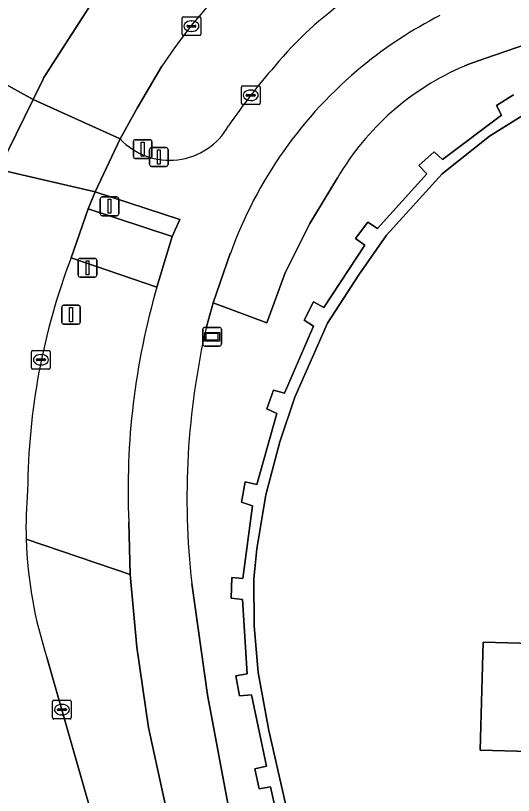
# Model space of a CAD drawing. Extents: x 162082 to 163401, y 388089 to 388636.
# Drawn here: x 162224.45 to 162251.05, y 388461.06 to 388502.7 of the extents above; entities that cross this region are included whole.
import ezdxf

# ---------------------------------------------------------------- set-up
doc = ezdxf.new("R2010")
doc.units = 0
for name, color, linetype in [('IMGEO_Berm_groen', 7, 'Continuous'), ('IMGEO_Erf', 7, 'Continuous'), ('IMGEO_Fietspad_gesloten', 7, 'Continuous'), ('IMGEO_Kolk', 7, 'Continuous'), ('IMGEO_Muur', 7, 'Continuous'), ('IMGEO_Pand', 7, 'Continuous'), ('IMGEO_Rijbaan_regionaal_gesloten', 7, 'Continuous'), ('IMGEO_Verkeersbordpaal', 7, 'Continuous'), ('IMGEO_Verkeerseiland_gesloten', 7, 'Continuous'), ('IMGEO_Verkeerseiland_open', 7, 'Continuous'), ('IMGEO_Verkeersregelinstallatiepaal', 7, 'Continuous'), ('IMGEO_Voetpad_open', 7, 'Continuous'), ('IMGEO_Wegwijzer', 7, 'Continuous')]:
    doc.layers.add(name, color=color, linetype=linetype)

msp = doc.modelspace()

# ---------------------------------------------------------------- linework, layer by layer
at = {"layer": 'IMGEO_Berm_groen'}
for points in [[(162270.392, 388507.396), (162253.51, 388501.784), (162249.527, 388500.414), (162248.619, 388500.078), (162248.431, 388500)], [(162232.269, 388500), (162230.953, 388497.753), (162230.035, 388496.112)], [(162238.915, 388457.758), (162238.076, 388461.509), (162237.47, 388461.406), (162237.226, 388462.482), (162237.858, 388462.617), (162237.05, 388466.426), (162236.412, 388466.373), (162236.218, 388467.447), (162236.821, 388467.542), (162236.566, 388471.518), (162235.961, 388471.597), (162236.001, 388472.691), (162236.586, 388472.647), (162237.116, 388476.522), (162236.525, 388476.719), (162236.721, 388477.794), (162237.342, 388477.66), (162238.417, 388481.445), (162237.883, 388481.694), (162238.23, 388482.699), (162238.814, 388482.529), (162240.374, 388486.111), (162239.879, 388486.442), (162240.378, 388487.413), (162240.921, 388487.117), (162243.105, 388490.435), (162242.615, 388490.803), (162243.272, 388491.675), (162243.793, 388491.335), (162246.431, 388494.245), (162246.006, 388494.687), (162246.81, 388495.428), (162247.26, 388495.008), (162250.416, 388497.379), (162250.142, 388497.902), (162251.064, 388498.466)], [(162241.652, 388494.038), (162240.167, 388491.589), (162238.862, 388488.967), (162237.873, 388486.3), (162235.015, 388487.362), (162234.645, 388486.079)], [(162232.002, 388488.2), (162227.409, 388489.754)], [(162225.013, 388474.73), (162230.577, 388472.847), (162230.494, 388475.655)], [(162234.368, 388451.773), (162231.553, 388464.682), (162230.922, 388468.974), (162230.577, 388472.847), (162225.013, 388474.73)], [(162233.865, 388472.37), (162234.703, 388466.426), (162236.929, 388454.53), (162247.688, 388409.655), (162249.77, 388399.383), (162250.572, 388393.224)], [(162226.142, 388468.375), (162231.525, 388449.483), (162240.098, 388417.462), (162243.079, 388406.328)]]:
    msp.add_lwpolyline(points, dxfattribs=at)
for centre, radius, start, end in [((162254.551, 388485.447), 26.613, 127.4988, 146.85), ((162253.66, 388487.263), 19.952, 124.8452, 140.3302), ((162263.689, 388477.756), 33.753, 138.7757, 145.6263), ((162254.089, 388486.732), 14.424, 113.0941, 149.568), ((162232.675, 388498.592), 3.622, 223.2067, 330.588), ((162260.837, 388477.08), 35.75, 159.2359, 179.5639), ((162269.415, 388477.34), 38.957, 163.8126, 182.4784), ((162274.119, 388476.956), 40.514, 166.9871, 186.5), ((162247.354, 388475.403), 22.351, 174.9976, 181.7255), ((162247.262, 388475.405), 22.26, 181.7375, 198.4101)]:
    msp.add_arc(centre, radius, start, end, dxfattribs=at)
at = {"layer": 'IMGEO_Erf'}
for points in [[(162251.721, 388497.461), (162249.775, 388496.253), (162247.252, 388494.25), (162244.264, 388490.964), (162242.79, 388488.86), (162241.111, 388486.278), (162239.376, 388482.318), (162238.562, 388479.937), (162237.814, 388477.106), (162237.345, 388474.23), (162237.185, 388472.62), (162237.199, 388470.119), (162237.415, 388467.627), (162237.989, 388464.52), (162252.188, 388402.241)], [(162259.76, 388463.18), (162249.28, 388463.47), (162249.44, 388469.23), (162254.002, 388469.106)]]:
    msp.add_lwpolyline(points, dxfattribs=at)
at = {"layer": 'IMGEO_Fietspad_gesloten'}
for points in [[(162223.534, 388494.473), (162225.386, 388498.226), (162222.021, 388500.067)], [(162230.035, 388496.112), (162228.698, 388493.289), (162233.225, 388491.817), (162232.818, 388490.893), (162232.002, 388488.2)], [(162234.645, 388486.079), (162235.015, 388487.362), (162235.924, 388489.988)], [(162230.494, 388475.655), (162230.577, 388472.847), (162230.922, 388468.974), (162231.553, 388464.682), (162234.368, 388451.773), (162239.996, 388428.046), (162246.215, 388403.18)], [(162250.572, 388393.224), (162249.77, 388399.383), (162247.688, 388409.655), (162236.929, 388454.53), (162234.703, 388466.426), (162233.865, 388472.37)]]:
    msp.add_lwpolyline(points, dxfattribs=at)
for centre, radius, start, end in [((162253.66, 388487.263), 19.952, 124.8452, 140.3302), ((162257.658, 388482.08), 23.157, 117.0853, 129.3016), ((162263.689, 388477.756), 33.753, 138.7757, 145.6263), ((162257.574, 388482.208), 23.005, 129.3409, 160.2338), ((162232.675, 388498.592), 3.622, 223.2067, 330.588), ((162269.415, 388477.34), 38.957, 163.8126, 182.4784), ((162274.119, 388476.956), 40.514, 166.9871, 186.5)]:
    msp.add_arc(centre, radius, start, end, dxfattribs=at)
at = {"layer": 'IMGEO_Kolk'}
for p, q in [((162233.346, 388501.705), (162233.346, 388502.557)), ((162233.421, 388502.631), (162234.273, 388502.631)), ((162234.347, 388502.557), (162234.347, 388501.705)), ((162233.605, 388502.125), (162233.605, 388502.137)), ((162233.648, 388502.174), (162234.046, 388502.174)), ((162233.834, 388502.411), (162233.859, 388502.411)), ((162234.089, 388502.137), (162234.089, 388502.125)), ((162234.043, 388502.088), (162233.645, 388502.088)), ((162233.857, 388501.851), (162233.832, 388501.851)), ((162234.273, 388501.631), (162233.421, 388501.631)), ((162236.517, 388498.017), (162236.517, 388498.869)), ((162236.592, 388498.943), (162237.444, 388498.943)), ((162237.518, 388498.869), (162237.518, 388498.017)), ((162236.776, 388498.437), (162236.776, 388498.449)), ((162237.214, 388498.4), (162236.816, 388498.4)), ((162236.819, 388498.486), (162237.217, 388498.486)), ((162237.005, 388498.723), (162237.03, 388498.723)), ((162237.26, 388498.449), (162237.26, 388498.437)), ((162237.028, 388498.163), (162237.003, 388498.163)), ((162237.444, 388497.943), (162236.592, 388497.943)), ((162225.298, 388483.894), (162225.298, 388484.746)), ((162225.373, 388484.82), (162226.225, 388484.82)), ((162226.299, 388484.746), (162226.299, 388483.894)), ((162225.557, 388484.314), (162225.557, 388484.326)), ((162225.995, 388484.277), (162225.597, 388484.277)), ((162225.6, 388484.363), (162225.998, 388484.363)), ((162225.786, 388484.6), (162225.811, 388484.6)), ((162226.041, 388484.326), (162226.041, 388484.314)), ((162226.225, 388483.82), (162225.373, 388483.82)), ((162225.809, 388484.04), (162225.784, 388484.04)), ((162226.422, 388465.21), (162226.422, 388466.062)), ((162226.497, 388466.136), (162227.349, 388466.136)), ((162226.91, 388465.916), (162226.935, 388465.916)), ((162227.423, 388466.062), (162227.423, 388465.21)), ((162226.681, 388465.63), (162226.681, 388465.642)), ((162227.119, 388465.593), (162226.721, 388465.593)), ((162226.724, 388465.679), (162227.122, 388465.679)), ((162227.165, 388465.642), (162227.165, 388465.63)), ((162227.349, 388465.136), (162226.497, 388465.136)), ((162226.933, 388465.356), (162226.908, 388465.356))]:
    msp.add_line(p, q, dxfattribs=at)
for points in [[(162233.346, 388501.705), (162233.346, 388502.557)], [(162233.421, 388502.631), (162234.273, 388502.631)], [(162234.347, 388502.557), (162234.347, 388501.705)], [(162234.273, 388501.631), (162233.421, 388501.631)], [(162236.517, 388498.017), (162236.517, 388498.869)], [(162236.592, 388498.943), (162237.444, 388498.943)], [(162237.518, 388498.869), (162237.518, 388498.017)], [(162237.444, 388497.943), (162236.592, 388497.943)], [(162225.298, 388483.894), (162225.298, 388484.746)], [(162225.373, 388484.82), (162226.225, 388484.82)], [(162226.299, 388484.746), (162226.299, 388483.894)], [(162226.225, 388483.82), (162225.373, 388483.82)], [(162226.422, 388465.21), (162226.422, 388466.062)], [(162226.497, 388466.136), (162227.349, 388466.136)], [(162227.423, 388466.062), (162227.423, 388465.21)], [(162227.349, 388465.136), (162226.497, 388465.136)]]:
    msp.add_lwpolyline(points, dxfattribs=at)
for centre, radius, start, end in [((162233.423, 388502.555), 0.0765, 91.552, 178.448), ((162233.423, 388502.555), 0.0765, 91.552, 178.448), ((162234.271, 388502.555), 0.0765, 1.552, 88.448), ((162234.271, 388502.555), 0.0765, 1.552, 88.448), ((162233.645, 388502.134), 0.0403, 85.8775, 175.7526), ((162233.642, 388502.124), 0.0366, 178.938, 274.7102), ((162234.046, 388502.131), 0.043, 264.8664, 352.4533), ((162234.05, 388502.136), 0.0386, 1.7309, 96.639), ((162233.423, 388501.707), 0.0765, 181.552, 268.448), ((162233.423, 388501.707), 0.0765, 181.552, 268.448), ((162234.271, 388501.707), 0.0765, 271.552, 358.448), ((162234.271, 388501.707), 0.0765, 271.552, 358.448), ((162236.594, 388498.867), 0.0765, 91.552, 178.448), ((162236.594, 388498.867), 0.0765, 91.552, 178.448), ((162237.442, 388498.867), 0.0765, 1.552, 88.448), ((162237.442, 388498.867), 0.0765, 1.552, 88.448), ((162236.816, 388498.446), 0.0403, 85.8775, 175.7526), ((162236.813, 388498.436), 0.0366, 178.938, 274.7102), ((162237.217, 388498.443), 0.043, 264.8664, 352.4533), ((162237.221, 388498.448), 0.0386, 1.7309, 96.639), ((162236.594, 388498.019), 0.0765, 181.552, 268.448), ((162236.594, 388498.019), 0.0765, 181.552, 268.448), ((162237.442, 388498.019), 0.0765, 271.552, 358.448), ((162237.442, 388498.019), 0.0765, 271.552, 358.448), ((162225.375, 388484.744), 0.0765, 91.552, 178.448), ((162225.375, 388484.744), 0.0765, 91.552, 178.448), ((162226.223, 388484.744), 0.0765, 1.552, 88.448), ((162226.223, 388484.744), 0.0765, 1.552, 88.448), ((162225.597, 388484.323), 0.0403, 85.8775, 175.7526), ((162225.594, 388484.313), 0.0366, 178.938, 274.7102), ((162225.998, 388484.32), 0.043, 264.8664, 352.4533), ((162226.002, 388484.325), 0.0386, 1.7309, 96.639), ((162225.375, 388483.896), 0.0765, 181.552, 268.448), ((162225.375, 388483.896), 0.0765, 181.552, 268.448), ((162226.223, 388483.896), 0.0765, 271.552, 358.448), ((162226.223, 388483.896), 0.0765, 271.552, 358.448), ((162226.499, 388466.06), 0.0765, 91.552, 178.448), ((162226.499, 388466.06), 0.0765, 91.552, 178.448), ((162227.347, 388466.06), 0.0765, 1.552, 88.448), ((162227.347, 388466.06), 0.0765, 1.552, 88.448), ((162226.721, 388465.639), 0.0403, 85.8775, 175.7526), ((162226.718, 388465.629), 0.0366, 178.938, 274.7102), ((162227.122, 388465.636), 0.043, 264.8664, 352.4533), ((162227.126, 388465.641), 0.0386, 1.7309, 96.639), ((162226.499, 388465.212), 0.0765, 181.552, 268.448), ((162226.499, 388465.212), 0.0765, 181.552, 268.448), ((162227.347, 388465.212), 0.0765, 271.552, 358.448), ((162227.347, 388465.212), 0.0765, 271.552, 358.448)]:
    msp.add_arc(centre, radius, start, end, dxfattribs=at)
for centre, major_axis, ratio, start_param, end_param in [((162233.833, 388502.131), (-0.387, 0.002), 0.722429, 4.712389, 7.853982), ((162233.858, 388502.131), (-0.39, 0.002), 0.717154, 1.570796, 4.712389), ((162237.004, 388498.443), (-0.387, 0.002), 0.722429, 4.712389, 7.853982), ((162237.029, 388498.443), (-0.39, 0.002), 0.717154, 1.570796, 4.712389), ((162225.785, 388484.32), (-0.387, 0.002), 0.722429, 4.712389, 7.853982), ((162225.81, 388484.32), (-0.39, 0.002), 0.717154, 1.570796, 4.712389), ((162226.909, 388465.636), (-0.387, 0.002), 0.722429, 4.712389, 7.853982), ((162226.934, 388465.636), (-0.39, 0.002), 0.717154, 1.570796, 4.712389)]:
    msp.add_ellipse(centre, major_axis=major_axis, ratio=ratio, start_param=start_param, end_param=end_param, dxfattribs=at)
at = {"layer": 'IMGEO_Muur'}
for points in [[(162252.188, 388402.241), (162237.989, 388464.52), (162237.415, 388467.627), (162237.199, 388470.119), (162237.185, 388472.62), (162237.345, 388474.23), (162237.814, 388477.106), (162238.562, 388479.937), (162239.376, 388482.318), (162241.111, 388486.278), (162242.79, 388488.86), (162244.264, 388490.964), (162247.252, 388494.25), (162249.775, 388496.253), (162251.721, 388497.461), (162253.386, 388498.394), (162260.853, 388501.352), (162270.676, 388504.684), (162271.65, 388501.829), (162285.583, 388506.474)], [(162251.064, 388498.466), (162250.142, 388497.902), (162250.416, 388497.379), (162247.26, 388495.008), (162246.81, 388495.428), (162246.006, 388494.687), (162246.431, 388494.245), (162243.793, 388491.335), (162243.272, 388491.675), (162242.615, 388490.803), (162243.105, 388490.435), (162240.921, 388487.117), (162240.378, 388487.413), (162239.879, 388486.442), (162240.374, 388486.111), (162238.814, 388482.529), (162238.23, 388482.699), (162237.883, 388481.694), (162238.417, 388481.445), (162237.342, 388477.66), (162236.721, 388477.794), (162236.525, 388476.719), (162237.116, 388476.522), (162236.586, 388472.647), (162236.001, 388472.691), (162235.961, 388471.597), (162236.566, 388471.518), (162236.821, 388467.542), (162236.218, 388467.447), (162236.412, 388466.373), (162237.05, 388466.426), (162237.858, 388462.617), (162237.226, 388462.482), (162237.47, 388461.406), (162238.076, 388461.509), (162238.915, 388457.758)]]:
    msp.add_lwpolyline(points, dxfattribs=at)
at = {"layer": 'IMGEO_Pand'}
msp.add_lwpolyline([(162269.7, 388468.68), (162264.498, 388468.822), (162254.002, 388469.106), (162249.44, 388469.23), (162249.28, 388463.47), (162259.76, 388463.18), (162259.51, 388454.11), (162260.321, 388454.088), (162262.612, 388454.026), (162264.278, 388453.981), (162267.61, 388453.89), (162267.8, 388461.64), (162267.837, 388463.133), (162269.542, 388463.085)], close=True, dxfattribs=at)
at = {"layer": 'IMGEO_Rijbaan_regionaal_gesloten'}
for points in [[(162238.35, 388506.561), (162228.993, 388504.11), (162225.961, 388499.392), (162225.917, 388499.302), (162225.386, 388498.226), (162230.035, 388496.112), (162230.953, 388497.753), (162232.269, 388500)], [(162227.409, 388489.754), (162228.327, 388492.379), (162228.698, 388493.289), (162223.534, 388494.473)], [(162218.047, 388478.084), (162221.307, 388467.151), (162236.924, 388416.612), (162240.098, 388417.462), (162231.525, 388449.483), (162226.142, 388468.375)]]:
    msp.add_lwpolyline(points, dxfattribs=at)
msp.add_lwpolyline([(162230.035, 388496.112), (162225.386, 388498.226), (162223.534, 388494.473), (162228.698, 388493.289)], close=True, dxfattribs=at)
for centre, radius, start, end in [((162254.551, 388485.447), 26.613, 127.4988, 146.85), ((162260.837, 388477.08), 35.75, 159.2359, 179.5639), ((162247.354, 388475.403), 22.351, 174.9976, 181.7255), ((162247.262, 388475.405), 22.26, 181.7375, 198.4101)]:
    msp.add_arc(centre, radius, start, end, dxfattribs=at)
at = {"layer": 'IMGEO_Verkeersbordpaal'}
for p, q in [((162227.011, 388487.227), (162227.801, 388487.227)), ((162227.801, 388487.227), (162227.011, 388487.227)), ((162226.911, 388486.327), (162226.911, 388487.127)), ((162226.911, 388487.127), (162226.911, 388486.327)), ((162227.901, 388487.127), (162227.901, 388486.327)), ((162227.901, 388486.327), (162227.901, 388487.127)), ((162227.801, 388486.227), (162227.011, 388486.227)), ((162227.011, 388486.227), (162227.801, 388486.227))]:
    msp.add_line(p, q, dxfattribs=at)
msp.add_lwpolyline([(162227.331, 388487.102), (162227.481, 388487.102), (162227.481, 388486.352), (162227.331, 388486.352), (162227.331, 388487.102)], dxfattribs=at)
for centre, start, end in [((162227.011, 388487.127), 90, 180), ((162227.011, 388487.127), 90, 180), ((162227.801, 388487.127), 0, 90), ((162227.801, 388487.127), 360, 90), ((162227.011, 388486.327), 180, 270), ((162227.011, 388486.327), 180, 270), ((162227.801, 388486.327), 270, 0), ((162227.801, 388486.327), 270, 0)]:
    msp.add_arc(centre, 0.1, start, end, dxfattribs=at)
at = {"layer": 'IMGEO_Verkeerseiland_gesloten'}
msp.add_lwpolyline([(162222.021, 388500.067), (162225.386, 388498.226), (162225.917, 388499.302), (162225.961, 388499.392), (162228.993, 388504.11)], dxfattribs=at)
at = {"layer": 'IMGEO_Verkeerseiland_open'}
msp.add_lwpolyline([(162228.698, 388493.289), (162228.327, 388492.379), (162232.818, 388490.893), (162233.225, 388491.817)], close=True, dxfattribs=at)
at = {"layer": 'IMGEO_Verkeersregelinstallatiepaal'}
for p, q in [((162230.741, 388495.172), (162230.741, 388495.972)), ((162230.741, 388495.972), (162230.741, 388495.172)), ((162230.841, 388496.072), (162231.631, 388496.072)), ((162231.631, 388496.072), (162230.841, 388496.072)), ((162231.731, 388495.972), (162231.731, 388495.172)), ((162231.731, 388495.172), (162231.731, 388495.972)), ((162231.607, 388494.748), (162231.607, 388495.548)), ((162231.607, 388495.548), (162231.607, 388494.748)), ((162231.707, 388495.648), (162232.497, 388495.648)), ((162232.497, 388495.648), (162231.707, 388495.648)), ((162232.597, 388495.548), (162232.597, 388494.748)), ((162232.597, 388494.748), (162232.597, 388495.548)), ((162231.631, 388495.072), (162230.841, 388495.072)), ((162230.841, 388495.072), (162231.631, 388495.072)), ((162232.497, 388494.648), (162231.707, 388494.648)), ((162231.707, 388494.648), (162232.497, 388494.648)), ((162229.071, 388493.014), (162229.861, 388493.014)), ((162229.861, 388493.014), (162229.071, 388493.014)), ((162228.971, 388492.114), (162228.971, 388492.914)), ((162228.971, 388492.914), (162228.971, 388492.114)), ((162229.961, 388492.914), (162229.961, 388492.114)), ((162229.961, 388492.114), (162229.961, 388492.914)), ((162229.861, 388492.014), (162229.071, 388492.014)), ((162229.071, 388492.014), (162229.861, 388492.014)), ((162227.792, 388488.833), (162227.792, 388489.633)), ((162227.792, 388489.633), (162227.792, 388488.833)), ((162227.892, 388489.733), (162228.682, 388489.733)), ((162228.682, 388489.733), (162227.892, 388489.733)), ((162228.782, 388489.633), (162228.782, 388488.833)), ((162228.782, 388488.833), (162228.782, 388489.633)), ((162228.682, 388488.733), (162227.892, 388488.733)), ((162227.892, 388488.733), (162228.682, 388488.733))]:
    msp.add_line(p, q, dxfattribs=at)
for points in [[(162231.161, 388495.947), (162231.311, 388495.947), (162231.311, 388495.197), (162231.161, 388495.197), (162231.161, 388495.947)], [(162232.027, 388495.523), (162232.177, 388495.523), (162232.177, 388494.773), (162232.027, 388494.773), (162232.027, 388495.523)], [(162229.391, 388492.889), (162229.541, 388492.889), (162229.541, 388492.139), (162229.391, 388492.139), (162229.391, 388492.889)], [(162228.212, 388489.608), (162228.362, 388489.608), (162228.362, 388488.858), (162228.212, 388488.858), (162228.212, 388489.608)]]:
    msp.add_lwpolyline(points, dxfattribs=at)
for centre, start, end in [((162230.841, 388495.972), 90, 180), ((162230.841, 388495.972), 90, 180), ((162231.631, 388495.972), 0, 90), ((162231.631, 388495.972), 360, 90), ((162231.707, 388495.548), 90, 180), ((162231.707, 388495.548), 90, 180), ((162232.497, 388495.548), 0, 90), ((162232.497, 388495.548), 360, 90), ((162230.841, 388495.172), 180, 270), ((162230.841, 388495.172), 180, 270), ((162231.631, 388495.172), 270, 0), ((162231.631, 388495.172), 270, 0), ((162231.707, 388494.748), 180, 270), ((162231.707, 388494.748), 180, 270), ((162232.497, 388494.748), 270, 0), ((162232.497, 388494.748), 270, 0), ((162229.071, 388492.914), 90, 180), ((162229.071, 388492.914), 90, 180), ((162229.861, 388492.914), 0, 90), ((162229.861, 388492.914), 360, 90), ((162229.071, 388492.114), 180, 270), ((162229.071, 388492.114), 180, 270), ((162229.861, 388492.114), 270, 0), ((162229.861, 388492.114), 270, 0), ((162227.892, 388489.633), 90, 180), ((162227.892, 388489.633), 90, 180), ((162228.682, 388489.633), 0, 90), ((162228.682, 388489.633), 360, 90), ((162227.892, 388488.833), 180, 270), ((162227.892, 388488.833), 180, 270), ((162228.682, 388488.833), 270, 0), ((162228.682, 388488.833), 270, 0)]:
    msp.add_arc(centre, 0.1, start, end, dxfattribs=at)
at = {"layer": 'IMGEO_Voetpad_open'}
for points in [[(162248.431, 388500), (162248.619, 388500.078), (162249.527, 388500.414), (162253.51, 388501.784), (162270.392, 388507.396), (162271.052, 388505.442), (162272.026, 388502.587), (162285.393, 388507.043), (162285.583, 388506.474), (162286.991, 388502.318), (162289.858, 388503.273), (162287.922, 388509.227), (162287.584, 388510.293), (162274.16, 388505.819), (162273.962, 388506.386), (162273.308, 388508.352), (162359.569, 388536.999), (162408.33, 388553.192), (162500, 388583.748)], [(162235.924, 388489.988), (162235.015, 388487.362), (162237.873, 388486.3), (162238.862, 388488.967), (162240.167, 388491.589), (162241.652, 388494.038)]]:
    msp.add_lwpolyline(points, dxfattribs=at)
msp.add_lwpolyline([(162232.818, 388490.893), (162228.327, 388492.379), (162227.409, 388489.754), (162232.002, 388488.2)], close=True, dxfattribs=at)
for centre, radius, start, end in [((162257.658, 388482.08), 23.157, 117.0853, 129.3016), ((162257.574, 388482.208), 23.005, 129.3409, 160.2338), ((162254.089, 388486.732), 14.424, 113.0941, 149.568)]:
    msp.add_arc(centre, radius, start, end, dxfattribs=at)
at = {"layer": 'IMGEO_Wegwijzer'}
for p, q in [((162234.454, 388485.147), (162234.454, 388485.947)), ((162234.454, 388485.947), (162234.454, 388485.147)), ((162234.554, 388486.047), (162235.344, 388486.047)), ((162235.344, 388486.047), (162234.554, 388486.047)), ((162235.444, 388485.947), (162235.444, 388485.147)), ((162235.444, 388485.147), (162235.444, 388485.947)), ((162235.344, 388485.047), (162234.554, 388485.047)), ((162234.554, 388485.047), (162235.344, 388485.047))]:
    msp.add_line(p, q, dxfattribs=at)
for points in [[(162234.555, 388485.779), (162235.343, 388485.779), (162235.343, 388485.315), (162234.555, 388485.315), (162234.555, 388485.779)], [(162234.62, 388485.714), (162234.62, 388485.38), (162235.278, 388485.38), (162235.278, 388485.714), (162234.62, 388485.714)]]:
    msp.add_lwpolyline(points, dxfattribs=at)
for centre, start, end in [((162234.554, 388485.947), 90, 180), ((162234.554, 388485.947), 90, 180), ((162235.344, 388485.947), 0, 90), ((162235.344, 388485.947), 360, 90), ((162234.554, 388485.147), 180, 270), ((162234.554, 388485.147), 180, 270), ((162235.344, 388485.147), 270, 0), ((162235.344, 388485.147), 270, 0)]:
    msp.add_arc(centre, 0.1, start, end, dxfattribs=at)

doc.saveas('drawing.dxf')
